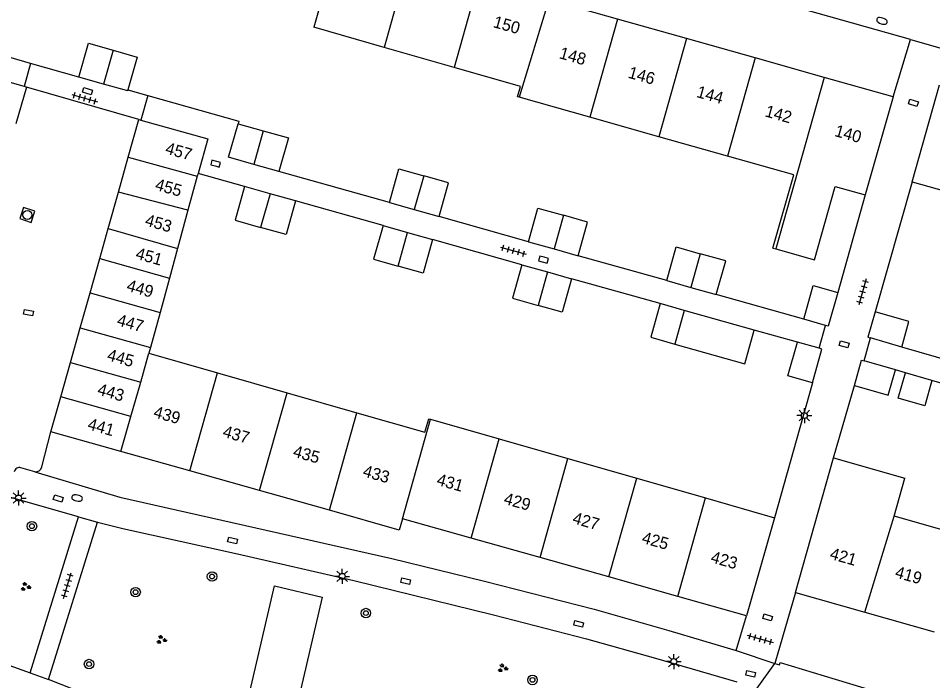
# Model space of a CAD drawing. Extents: x 132994 to 136000, y 393499 to 395512.
# Drawn here: x 134118.9 to 134195.6, y 394524.7 to 394580.3 of the extents above; entities that cross this region are included whole.
import ezdxf

# ---------------------------------------------------------------- set-up
doc = ezdxf.new("R2010")
doc.units = 0
for name, color, linetype in [('gg-afsc-erfafscheiding', 7, 'Continuous'), ('gg-afsc-hekwerk', 7, 'Continuous'), ('gg-afsc-muur', 7, 'Continuous'), ('gg-anno-huisnummerreeks BGT', 7, 'Continuous'), ('gg-bbg-bijgebouw', 7, 'Continuous'), ('gg-bbg-gedigitaliseerde bebouwing', 7, 'Continuous'), ('gg-bbg-gedigitaliseerde bijgebouw', 7, 'Continuous'), ('gg-bbg-hoofdgebouw', 7, 'Continuous'), ('gg-bbg-tussenscheiding', 7, 'Continuous'), ('gg-knt-verharding', 7, 'Continuous'), ('gt-grn-weggrens', 7, 'Continuous'), ('gt-symb-boom', 7, 'Continuous'), ('gt-symb-brandkraan', 7, 'Continuous'), ('gt-symb-groenvak', 7, 'Continuous'), ('gt-symb-kolk', 7, 'Continuous'), ('gt-symb-kolk center center', 7, 'Continuous'), ('gt-symb-lichtmast', 7, 'Continuous'), ('gt-symb-rioolschacht', 7, 'Continuous'), ('gt-symb-tegel verharding', 7, 'Continuous')]:
    doc.layers.add(name, color=color, linetype=linetype)

# ---------------------------------------------------------------- blocks, each defined once
blk = doc.blocks.new('gt0-BR')
at = {"layer": 'gt-symb-brandkraan'}
for centre, radius, start, end in [((-0.244, 0), 0.206, 107.56694, 252.43307), ((0.599, -2.664), 3, 106.89205, 107.56694), ((0, -0.691), 0.938, 73.10799, 106.89205), ((-0.599, -2.664), 3, 72.43309, 73.10799), ((0.244, 0), 0.206, 287.56695, 72.43309), ((0.599, 2.664), 3, 252.43307, 253.10797), ((0, 0.691), 0.938, 253.10797, 286.89206), ((-0.599, 2.664), 3, 286.89206, 287.56695)]:
    blk.add_arc(centre, radius, start, end, dxfattribs=at)
blk = doc.blocks.new('gt0-TEG1')
at = {"layer": 'gt-symb-tegel verharding'}
for p, q in [((-1.125, 0), (1.125, 0)), ((-0.9, -0.25), (-0.9, 0.25)), ((-0.45, -0.25), (-0.45, 0.25)), ((0, -0.25), (0, 0.25)), ((0.45, -0.25), (0.45, 0.25)), ((0.9, -0.25), (0.9, 0.25))]:
    blk.add_line(p, q, dxfattribs=at)
blk = doc.blocks.new('gt0-KOLKCC')
at = {"layer": 'gt-symb-kolk center center'}
blk.add_lwpolyline([(-0.375, 0.2), (0.375, 0.2), (0.375, -0.2), (-0.375, -0.2)], close=True, dxfattribs=at)
blk = doc.blocks.new('gt0-KOLK')
at = {"layer": 'gt-symb-kolk'}
blk.add_lwpolyline([(0, 0), (0.375, 0), (0.375, 0.4), (-0.375, 0.4), (-0.375, 0), (0, 0)], dxfattribs=at)
blk = doc.blocks.new('gt0-RS')
at = {"layer": 'gt-symb-rioolschacht'}
blk.add_lwpolyline([(-0.5, -0.5), (0.5, -0.5), (0.5, 0.5), (-0.5, 0.5)], close=True, dxfattribs=at)
blk.add_circle((0, 0), 0.375, dxfattribs=at)
blk = doc.blocks.new('gt0-LMAST')
at = {"layer": 'gt-symb-lichtmast'}
for p, q in [((-0.182, 0.173), (-0.447, 0.438)), ((-0.005, 0.246), (-0.005, 0.621)), ((0.172, 0.173), (0.437, 0.438)), ((-0.255, -0.004), (-0.63, -0.004)), ((-0.182, -0.181), (-0.447, -0.446)), ((-0.005, -0.254), (-0.005, -0.629)), ((0.437, -0.446), (0.172, -0.181)), ((0.245, -0.004), (0.62, -0.004))]:
    blk.add_line(p, q, dxfattribs=at)
blk.add_circle((-0.005, -0.004), 0.25, dxfattribs=at)
blk = doc.blocks.new('gt0-BOOM')
at = {"layer": 'gt-symb-boom'}
for radius in [0.4, 0.2]:
    blk.add_circle((0, 0), radius, dxfattribs=at)
blk = doc.blocks.new('gt0-GRVAK')
at = {"layer": 'gt-symb-groenvak'}
for p, q in [((-0.11, 0.189), (-0.228, 0.24)), ((-0.182, 0.153), (0.088, 0.153)), ((-0.091, 0.211), (-0.156, 0.322)), ((-0.047, 0.214), (-0.047, 0.393)), ((-0.004, 0.211), (0.061, 0.322)), ((0.015, 0.189), (0.133, 0.24)), ((0.262, -0.052), (0.197, 0.059)), ((0.305, -0.049), (0.305, 0.13)), ((0.349, -0.052), (0.414, 0.059)), ((-0.245, -0.228), (-0.363, -0.177)), ((-0.318, -0.264), (-0.047, -0.264)), ((-0.226, -0.206), (-0.291, -0.095)), ((-0.183, -0.203), (-0.183, -0.024)), ((-0.139, -0.206), (-0.074, -0.095)), ((-0.12, -0.228), (-0.002, -0.177)), ((0.243, -0.074), (0.125, -0.023)), ((0.17, -0.11), (0.441, -0.11)), ((0.368, -0.074), (0.486, -0.023))]:
    blk.add_line(p, q, dxfattribs=at)

msp = doc.modelspace()

# ---------------------------------------------------------------- linework, layer by layer
at = {"layer": 'gg-afsc-erfafscheiding'}
for p, q in [((134119.936, 394576.493), (134116.428, 394577.491)), ((134123.99, 394575.34), (134119.936, 394576.493)), ((134128.104, 394574.267), (134129.774, 394573.797)), ((134137.88, 394566.165), (134133.976, 394567.263)), ((134150.025, 394564.827), (134140.764, 394567.432)), ((134193.88, 394566.57), (134190.78, 394555.66)), ((134149.493, 394562.898), (134142.16, 394564.961)), ((134189.94, 394565.47), (134187.63, 394557.3)), ((134161.684, 394561.547), (134154.193, 394563.654)), ((134161.142, 394559.621), (134153.651, 394561.728)), ((134173.289, 394558.282), (134165.856, 394560.374)), ((134172.747, 394556.356), (134165.314, 394558.447)), ((134184.78, 394555.05), (134177.451, 394557.112)), ((134184.25, 394553.12), (134180.626, 394554.139)), ((134199.904, 394550.719), (134193, 394552.72)), ((134193.314, 394550.565), (134192.47, 394550.81)), ((134185.51, 394549.73), (134182.32, 394538.41)), ((134198.204, 394549.149), (134195.535, 394549.922))]:
    msp.add_line(p, q, dxfattribs=at)
msp.add_lwpolyline([(134129.774, 394573.797), (134137.398, 394571.652), (134137.339, 394571.441)], dxfattribs=at)
at = {"layer": 'gg-afsc-hekwerk'}
for p, q in [((134119.936, 394576.493), (134119.388, 394574.565)), ((134129.774, 394573.797), (134129.193, 394571.741)), ((134186.079, 394552.611), (134186.616, 394554.531)), ((134189.851, 394551.548), (134190.394, 394553.475))]:
    msp.add_line(p, q, dxfattribs=at)
at = {"layer": 'gg-afsc-muur'}
msp.add_line((134187.275, 394543.437), (134189.031, 394549.48), dxfattribs=at)
at = {"layer": 'gg-bbg-bijgebouw'}
for p, q in [((134126.054, 394574.755), (134123.99, 394575.34)), ((134119.58, 394574.51), (134118.702, 394571.418)), ((134119.58, 394574.51), (134119.388, 394574.565)), ((134128.126, 394568.62), (134129.02, 394571.79)), ((134129.02, 394571.79), (134129.193, 394571.741)), ((134129.193, 394571.741), (134134.794, 394570.159)), ((134134.794, 394570.159), (134133.976, 394567.263)), ((134127.305, 394565.708), (134128.126, 394568.62)), ((134126.44, 394562.641), (134127.305, 394565.708)), ((134125.733, 394560.134), (134126.44, 394562.641)), ((134124.924, 394557.266), (134125.733, 394560.134)), ((134124.099, 394554.339), (134124.924, 394557.266)), ((134186.616, 394554.531), (134184.78, 394555.05)), ((134123.279, 394551.431), (134124.099, 394554.339)), ((134193, 394552.72), (134190.394, 394553.475)), ((134186.079, 394552.611), (134184.25, 394553.12)), ((134122.468, 394548.556), (134123.279, 394551.431)), ((134192.47, 394550.81), (134189.851, 394551.548)), ((134121.64, 394545.62), (134122.468, 394548.556)), ((134127.514, 394543.963), (134121.64, 394545.62))]:
    msp.add_line(p, q, dxfattribs=at)
for points in [[(134123.99, 394575.34), (134124.8, 394578.18), (134126.853, 394577.596)], [(134126.853, 394577.596), (134128.88, 394577.02), (134128.104, 394574.267)], [(134119.388, 394574.565), (134113.81, 394576.15), (134112.948, 394573.098)], [(134128.104, 394574.267), (134128.08, 394574.18), (134126.054, 394574.755)], [(134184.78, 394555.05), (134185.58, 394557.87), (134187.63, 394557.3)], [(134187.63, 394557.3), (134186.83, 394554.47), (134186.616, 394554.531)], [(134190.78, 394555.66), (134190.17, 394553.54), (134190.394, 394553.475)], [(134193, 394552.72), (134193.61, 394554.85), (134190.78, 394555.66)], [(134185.51, 394549.73), (134183.46, 394550.3), (134184.25, 394553.12)], [(134185.51, 394549.73), (134186.3, 394552.55), (134186.079, 394552.611)], [(134189.031, 394549.48), (134189.63, 394551.61), (134189.851, 394551.548)], [(134189.031, 394549.48), (134191.87, 394548.68), (134192.47, 394550.81)]]:
    msp.add_lwpolyline(points, dxfattribs=at)
at = {"layer": 'gg-bbg-gedigitaliseerde bebouwing'}
for p, q in [((134149.598, 394577.834), (134143.7, 394579.53)), ((134155.467, 394576.146), (134149.598, 394577.834)), ((134166.849, 394571.979), (134160.92, 394573.65)), ((134172.625, 394570.351), (134166.849, 394571.979)), ((134178.399, 394568.723), (134172.625, 394570.351)), ((134183.944, 394567.16), (134178.399, 394568.723)), ((134133.976, 394567.263), (134133.916, 394567.043)), ((134182.201, 394561.012), (134183.944, 394567.16)), ((134193.88, 394566.57), (134199.769, 394564.917)), ((134129.862, 394552.2), (134135.603, 394550.554)), ((134135.603, 394550.554), (134141.451, 394548.878)), ((134141.451, 394548.878), (134147.3, 394547.201)), ((134153.486, 394546.667), (134159.239, 394545.019)), ((134159.239, 394545.019), (134165.007, 394543.368)), ((134165.007, 394543.368), (134170.775, 394541.716)), ((134170.775, 394541.716), (134176.543, 394540.064)), ((134192.355, 394538.547), (134193.275, 394541.737)), ((134176.543, 394540.064), (134182.32, 394538.41)), ((134197.989, 394536.923), (134192.355, 394538.547))]:
    msp.add_line(p, q, dxfattribs=at)
for points in [[(134160.92, 394573.65), (134160.785, 394573.688), (134161.026, 394574.547), (134155.467, 394576.146)], [(134147.3, 394547.201), (134153.002, 394545.567), (134153.331, 394546.711), (134153.486, 394546.667)]]:
    msp.add_lwpolyline(points, dxfattribs=at)
at = {"layer": 'gg-bbg-gedigitaliseerde bijgebouw'}
for p, q in [((134137.339, 394571.441), (134139.449, 394570.848)), ((134140.764, 394567.432), (134138.655, 394568.026)), ((134133.916, 394567.043), (134133.134, 394564.181)), ((134140.02, 394565.563), (134137.88, 394566.165)), ((134142.16, 394564.961), (134140.02, 394565.563)), ((134133.134, 394564.181), (134132.26, 394560.979)), ((134150.025, 394564.827), (134152.117, 394564.238)), ((134152.117, 394564.238), (134154.193, 394563.654)), ((134149.493, 394562.898), (134151.553, 394562.318)), ((134151.553, 394562.318), (134153.651, 394561.728)), ((134161.684, 394561.547), (134163.845, 394560.939)), ((134132.26, 394560.979), (134131.579, 394558.485)), ((134163.845, 394560.939), (134165.856, 394560.374)), ((134161.142, 394559.621), (134163.303, 394559.013)), ((134163.303, 394559.013), (134165.314, 394558.447)), ((134131.579, 394558.485), (134130.793, 394555.61)), ((134173.289, 394558.282), (134175.303, 394557.716)), ((134175.303, 394557.716), (134177.451, 394557.112)), ((134174.761, 394555.789), (134172.747, 394556.356)), ((134180.626, 394554.139), (134174.761, 394555.789)), ((134130.793, 394555.61), (134129.991, 394552.674)), ((134129.991, 394552.674), (134129.862, 394552.2)), ((134195.535, 394549.922), (134193.314, 394550.565))]:
    msp.add_line(p, q, dxfattribs=at)
for points in [[(134138.655, 394568.026), (134136.545, 394568.619), (134137.339, 394571.441)], [(134139.449, 394570.848), (134141.558, 394570.254), (134140.764, 394567.432)], [(134150.025, 394564.827), (134150.819, 394567.649), (134152.911, 394567.06)], [(134154.193, 394563.654), (134154.987, 394566.476), (134152.911, 394567.06)], [(134137.88, 394566.165), (134137.087, 394563.345), (134139.227, 394562.743)], [(134142.16, 394564.961), (134141.367, 394562.141), (134139.227, 394562.743)], [(134161.684, 394561.547), (134162.478, 394564.369), (134164.639, 394563.761)], [(134165.856, 394560.374), (134166.65, 394563.195), (134164.639, 394563.761)], [(134149.493, 394562.898), (134148.7, 394560.079), (134150.76, 394559.499)], [(134153.651, 394561.728), (134152.858, 394558.909), (134150.76, 394559.499)], [(134173.289, 394558.282), (134174.083, 394561.104), (134176.096, 394560.538)], [(134177.451, 394557.112), (134178.245, 394559.933), (134176.096, 394560.538)], [(134161.142, 394559.621), (134160.349, 394556.801), (134162.51, 394556.193)], [(134165.314, 394558.447), (134164.521, 394555.628), (134162.51, 394556.193)], [(134172.747, 394556.356), (134171.954, 394553.537), (134173.968, 394552.97)], [(134173.968, 394552.97), (134179.833, 394551.32), (134180.626, 394554.139)], [(134195.535, 394549.922), (134194.946, 394547.789), (134192.699, 394548.44), (134193.314, 394550.565)]]:
    msp.add_lwpolyline(points, dxfattribs=at)
at = {"layer": 'gg-bbg-hoofdgebouw'}
for p, q in [((134169.174, 394580.21), (134163.4, 394581.84)), ((134174.948, 394578.58), (134169.174, 394580.21)), ((134180.722, 394576.95), (134174.948, 394578.58)), ((134186.496, 394575.32), (134180.722, 394576.95)), ((134192.27, 394573.69), (134186.496, 394575.32)), ((134193.88, 394566.57), (134196.17, 394574.7)), ((134192.27, 394573.69), (134189.94, 394565.47)), ((134182.201, 394561.012), (134182.437, 394560.945)), ((134133.285, 394542.335), (134127.514, 394543.963)), ((134184.08, 394532.14), (134187.275, 394543.437)), ((134187.275, 394543.437), (134193.275, 394541.737)), ((134139.14, 394540.683), (134133.285, 394542.335)), ((134144.995, 394539.032), (134139.14, 394540.683)), ((134156.893, 394536.703), (134151.13, 394538.33)), ((134182.32, 394538.41), (134179.99, 394530.18)), ((134162.667, 394535.072), (134156.893, 394536.703)), ((134168.441, 394533.441), (134162.667, 394535.072)), ((134174.214, 394531.811), (134168.441, 394533.441)), ((134184.08, 394532.14), (134189.896, 394530.49)), ((134179.99, 394530.18), (134174.214, 394531.811)), ((134189.896, 394530.49), (134195.716, 394528.84))]:
    msp.add_line(p, q, dxfattribs=at)
for points in [[(134151.92, 394586.11), (134146.04, 394587.76), (134143.7, 394579.53)], [(134182.437, 394560.945), (134185.674, 394560.027), (134187.419, 394566.185), (134189.94, 394565.47)], [(134151.13, 394538.33), (134150.85, 394537.38), (134144.995, 394539.032)]]:
    msp.add_lwpolyline(points, dxfattribs=at)
at = {"layer": 'gg-bbg-tussenscheiding'}
for p, q in [((134151.92, 394586.11), (134149.598, 394577.834)), ((134157.8, 394584.46), (134155.467, 394576.146)), ((134163.4, 394581.84), (134160.92, 394573.65)), ((134169.174, 394580.21), (134166.849, 394571.979)), ((134174.948, 394578.58), (134172.625, 394570.351)), ((134126.853, 394577.596), (134126.054, 394574.755)), ((134180.722, 394576.95), (134178.399, 394568.723)), ((134186.496, 394575.32), (134182.437, 394560.945)), ((134139.449, 394570.848), (134138.655, 394568.026)), ((134128.126, 394568.62), (134133.916, 394567.043)), ((134152.911, 394567.06), (134152.117, 394564.238)), ((134133.134, 394564.181), (134127.305, 394565.708)), ((134140.02, 394565.563), (134139.227, 394562.743)), ((134164.639, 394563.761), (134163.845, 394560.939)), ((134126.44, 394562.641), (134132.26, 394560.979)), ((134150.76, 394559.499), (134151.553, 394562.318)), ((134176.096, 394560.538), (134175.303, 394557.716)), ((134125.733, 394560.134), (134131.579, 394558.485)), ((134163.303, 394559.013), (134162.51, 394556.193)), ((134124.924, 394557.266), (134130.793, 394555.61)), ((134174.761, 394555.789), (134173.968, 394552.97)), ((134124.099, 394554.339), (134129.991, 394552.674)), ((134129.169, 394549.767), (134129.862, 394552.2)), ((134123.279, 394551.431), (134129.169, 394549.767)), ((134133.285, 394542.335), (134135.603, 394550.554)), ((134128.351, 394546.896), (134129.169, 394549.767)), ((134139.14, 394540.683), (134141.451, 394548.878)), ((134128.351, 394546.896), (134122.468, 394548.556)), ((134127.514, 394543.963), (134128.351, 394546.896)), ((134144.995, 394539.032), (134147.3, 394547.201)), ((134151.13, 394538.33), (134153.486, 394546.667)), ((134156.893, 394536.703), (134159.239, 394545.019)), ((134162.667, 394535.072), (134165.007, 394543.368)), ((134168.441, 394533.441), (134170.775, 394541.716)), ((134174.214, 394531.811), (134176.543, 394540.064)), ((134189.896, 394530.49), (134192.355, 394538.547))]:
    msp.add_line(p, q, dxfattribs=at)
at = {"layer": 'gg-knt-verharding'}
for p, q in [((134192.27, 394573.69), (134193.726, 394578.483)), ((134129.02, 394571.79), (134119.58, 394574.51)), ((134120.875, 394542.675), (134121.64, 394545.62)), ((134120.286, 394542.266), (134119.126, 394542.588)), ((134123.961, 394538.486), (134117.977, 394540.201)), ((134119.89, 394525.41), (134123.961, 394538.486)), ((134121.435, 394524.84), (134125.551, 394538.043)), ((134184.08, 394532.14), (134182.354, 394526.19)), ((134179.117, 394527.268), (134179.99, 394530.18))]:
    msp.add_line(p, q, dxfattribs=at)
for points in [[(134193.726, 394578.483), (134120.249, 394599.197), (134119.447, 394596.368), (134119.51, 394596.35)], [(134120.286, 394542.266), (134127.419, 394540.121), (134150.221, 394534.998), (134158.02, 394533.101), (134167.205, 394530.754), (134173.477, 394528.949), (134179.117, 394527.268)], [(134125.551, 394538.043), (134127.679, 394537.513), (134137.294, 394535.389), (134147.046, 394533.135), (134158.751, 394530.262), (134166.558, 394528.247), (134172.36, 394526.636), (134179.157, 394524.655)], [(134105.523, 394533.678), (134104.663, 394530.641), (134112.091, 394528.205), (134119.89, 394525.41)], [(134140.397, 394532.711), (134144.394, 394531.739), (134142.315, 394522.869), (134138.337, 394523.803), (134140.397, 394532.711)], [(134182.354, 394526.19), (134182.736, 394526.066), (134182.8, 394526.266), (134187.413, 394524.883), (134195.542, 394522.407), (134207.028, 394518.719), (134221.069, 394514.089), (134228.124, 394511.601), (134246.338, 394506.502), (134247.15, 394509.4)], [(134132.559, 394520.238), (134127.028, 394522.647), (134121.435, 394524.84)]]:
    msp.add_lwpolyline(points, dxfattribs=at)
for centre, radius, start, end in [((134118.985, 394542.187), 0.425, 70.5848, 169.97895), ((134120.369, 394542.774), 0.515, 260.67927, 348.87275)]:
    msp.add_arc(centre, radius, start, end, dxfattribs=at)
at = {"layer": 'gt-grn-weggrens'}
for p, q in [((134193.726, 394578.483), (134196.975, 394577.569)), ((134123.961, 394538.486), (134125.551, 394538.043)), ((134179.117, 394527.268), (134182.354, 394526.19)), ((134180.882, 394524.128), (134182.354, 394526.19)), ((134119.89, 394525.41), (134121.435, 394524.84))]:
    msp.add_line(p, q, dxfattribs=at)

# ---------------------------------------------------------------- block references
at = {"layer": 'gt-symb-boom'}
for p in [(134120.044, 394537.701), (134135.155, 394533.484), (134128.74, 394532.171), (134148.057, 394530.416), (134124.841, 394526.14), (134162.033, 394524.811)]:
    msp.add_blockref('gt0-BOOM', p, dxfattribs=at)
at = {"layer": 'gt-symb-brandkraan'}
for p, rotation in [((134191.343, 394580.054), 161.64415722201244), ((134123.831, 394540.059), -11.422304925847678)]:
    msp.add_blockref('gt0-BR', p, dxfattribs=dict(at, rotation=rotation))
at = {"layer": 'gt-symb-groenvak'}
for p in [(134119.504, 394532.621), (134130.899, 394528.18), (134159.527, 394525.797)]:
    msp.add_blockref('gt0-GRVAK', p, dxfattribs=at)
at = {"layer": 'gt-symb-kolk'}
for p, rotation in [((134135.402, 394567.9), -15.787947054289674), ((134163.002, 394560.24), 164.33789365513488)]:
    msp.add_blockref('gt0-KOLK', p, dxfattribs=dict(at, rotation=rotation))
at = {"layer": 'gt-symb-kolk center center'}
for p, rotation in [((134124.712, 394574.169), -16.87548368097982), ((134193.981, 394573.182), -17.60049177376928), ((134119.76, 394555.595), -12.162951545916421), ((134188.171, 394552.942), 165.296282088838), ((134122.255, 394540.026), -17.610624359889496), ((134136.874, 394536.499), 167.16747787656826), ((134151.398, 394533.093), -12.88331835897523), ((134165.907, 394529.51), -14.527511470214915), ((134181.757, 394530.054), 162.89727103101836), ((134180.324, 394525.317), -12.213686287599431)]:
    msp.add_blockref('gt0-KOLKCC', p, dxfattribs=dict(at, rotation=rotation))
at = {"layer": 'gt-symb-lichtmast'}
for p in [(134184.838, 394546.977), (134118.932, 394540.062), (134146.074, 394533.499), (134173.887, 394526.352)]:
    msp.add_blockref('gt0-LMAST', p, dxfattribs=at)
at = {"layer": 'gt-symb-rioolschacht', "rotation": -108.66205868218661}
msp.add_blockref('gt0-RS', (134119.655, 394563.793), dxfattribs=at)
at = {"layer": 'gt-symb-tegel verharding'}
for p, rotation in [((134124.479, 394573.576), -16.315193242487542), ((134160.43, 394560.795), -15.717252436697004), ((134189.702, 394557.349), -105.96901653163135), ((134123.023, 394532.705), 73.6848067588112), ((134181.136, 394528.255), -15.315451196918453)]:
    msp.add_blockref('gt0-TEG1', p, dxfattribs=dict(at, rotation=rotation))

# ---------------------------------------------------------------- texts
at = {"layer": 'gg-anno-huisnummerreeks BGT'}
for s, rotation, p in [('150', 344.3, (134158.669, 394579.543)), ('148', 344.2, (134164.209, 394576.936)), ('146', 344.2, (134169.983, 394575.306)), ('144', 344.2, (134175.722, 394573.686)), ('142', 344.2, (134181.465, 394572.065)), ('140', 344.2, (134187.305, 394570.416)), ('457', 344.3, (134131.165, 394568.953)), ('455', 344.3, (134130.307, 394565.913)), ('453', 344.2, (134129.465, 394562.925)), ('451', 344.3, (134128.678, 394560.136)), ('449', 344.2, (134127.921, 394557.45)), ('447', 344.3, (134127.103, 394554.551)), ('445', 344.3, (134126.281, 394551.633)), ('443', 344.2, (134125.466, 394548.744)), ('439', 344.2, (134130.173, 394546.851)), ('441', 344.3, (134124.646, 394545.836)), ('437', 344.2, (134135.982, 394545.212)), ('435', 344.3, (134141.874, 394543.547)), ('433', 344.2, (134147.732, 394541.897)), ('431', 344.2, (134153.924, 394541.179)), ('429', 344.2, (134159.555, 394539.589)), ('427', 344.2, (134165.324, 394537.959)), ('425', 344.2, (134171.137, 394536.317)), ('421', 344.2, (134186.903, 394534.976)), ('423', 344.2, (134176.912, 394534.687)), ('419', 344.2, (134192.372, 394533.425))]:
    msp.add_text(s, height=1, rotation=rotation, dxfattribs=at).set_placement(p)

doc.saveas('drawing.dxf')
